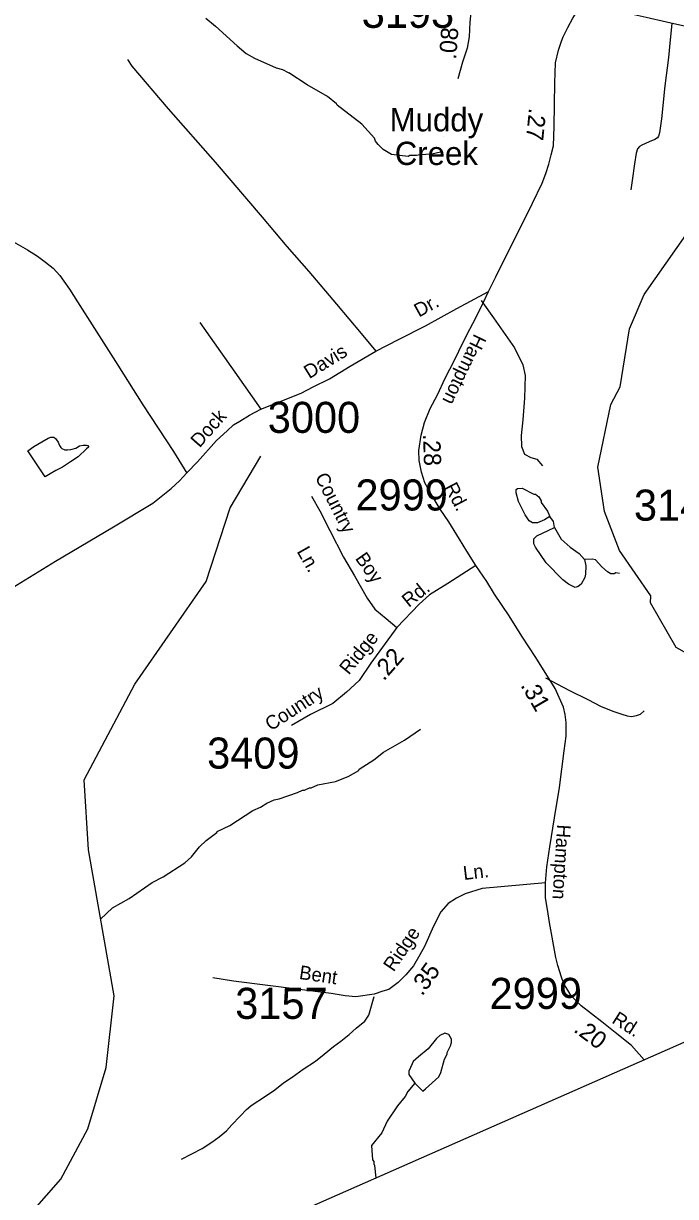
# Model space of a CAD drawing. Extents: x 1551653 to 1702041, y 811336 to 920032.
# Drawn here: x 1592068 to 1595166, y 814576 to 820151 of the extents above; entities that cross this region are included whole.
import ezdxf

# ---------------------------------------------------------------- set-up
doc = ezdxf.new("R2010")
doc.units = 0
for name, color, linetype in [('Old_Level_10', 7, 'Continuous'), ('Old_Level_11', 7, 'Continuous'), ('Old_Level_17', 7, 'Continuous'), ('Old_Level_32', 7, 'Continuous'), ('Old_Level_35', 7, 'Continuous'), ('Old_Level_52', 7, 'Continuous'), ('Old_Level_59', 7, 'Continuous'), ('Old_Level_62', 7, 'Continuous'), ('Old_Level_8', 7, 'Continuous'), ('Old_Level_9', 7, 'Continuous')]:
    doc.layers.add(name, color=color, linetype=linetype)

msp = doc.modelspace()

# ---------------------------------------------------------------- linework, layer by layer
at = {"layer": 'Old_Level_32'}
for points in [[(1594196.051, 820304.966), (1594192.993, 820204.036), (1594188.261, 820157.493), (1594185.341, 820087.341), (1594177.024, 820034.611), (1594154.667, 819967.481), (1594132.309, 819887.564)], [(1594277.74, 818877.941), (1594312.669, 818947.799), (1594486.188, 819297.091), (1594532.385, 819391.738), (1594549.286, 819439.06), (1594564.497, 819482.44), (1594574.638, 819526.384), (1594585.905, 819570.327), (1594590.412, 819661.594), (1594592.102, 819869.478), (1594596.046, 819963.562), (1594610.693, 820024.405), (1594624.968, 820067.224), (1594631.99, 820088.304), (1594654.637, 820132.574), (1594678.862, 820175.953), (1594702.523, 820214.262), (1594726.185, 820249.192)], [(1596257.284, 820002.14), (1596154.285, 820009.345), (1596084.161, 820014.768), (1596022.451, 820020.821), (1595964.561, 820027.596), (1595900.582, 820030.293), (1595820.72, 820039.115), (1595756.829, 820046.015), (1595690.933, 820052.75), (1595633.036, 820059.328), (1595551.527, 820069.476), (1595498.496, 820077.058), (1595453.621, 820084.371), (1595417.669, 820095.906), (1595352.886, 820108.226), (1595292.929, 820121.648), (1595214.796, 820136.838), (1595122.8, 820157.925), (1595026.581, 820180.273), (1594940.721, 820199.22), (1594871.027, 820216.041), (1594799.091, 820230.906), (1594726.185, 820249.192)], [(1591909.231, 817406.471), (1592220.184, 817595.316), (1592496.108, 817759.505), (1592682.415, 817872.001), (1592769.144, 817941.106), (1592809.296, 817978.068), (1592844.63, 818015.032), (1592894.419, 818068.066), (1592984.36, 818169.312), (1593035.756, 818215.917), (1593066.271, 818243.238), (1593096.69, 818261.796), (1593141.23, 818289.125), (1593195.653, 818318.223), (1593386.765, 818393.554), (1593445.026, 818424.791), (1593521.416, 818461.861), (1593620.097, 818522.694), (1593742.991, 818593.442), (1593849.595, 818650.115), (1593978.164, 818714.544), (1594127.108, 818796.969), (1594277.74, 818877.941)], [(1594218.022, 817575.422), (1594175.206, 817644.153), (1594139.15, 817700.49), (1594089.01, 817782.18), (1594048.447, 817843.024), (1594003.94, 817916.826), (1593975.772, 817967.53), (1593959.997, 818018.233), (1593947.603, 818074.57), (1593946.476, 818121.894), (1593958.307, 818194.569), (1593972.955, 818254.287), (1594001.124, 818320.765), (1594035.489, 818386.679), (1594071.545, 818465.551), (1594116.052, 818550.621), (1594156.615, 818637.381), (1594188.164, 818698.224), (1594216.896, 818751.746), (1594254.078, 818826.111), (1594277.74, 818877.941)], [(1594218.022, 817575.422), (1594084.973, 817489.989), (1593997.013, 817435.927), (1593947.632, 817391.134), (1593842.698, 817279.923), (1593719.277, 817110.889), (1593663.723, 817029.026), (1593603.541, 816973.42), (1593537.185, 816919.358), (1593432.251, 816866.842), (1593341.513, 816814.579)], [(1594548.159, 816067.834), (1594554.919, 816143.326), (1594568.44, 816237.973), (1594590.976, 816375.435), (1594615.764, 816519.659), (1594637.736, 816694.869), (1594646.75, 816763.6), (1594646.186, 816829.515), (1594641.679, 816866.698), (1594633.792, 816902.753), (1594593.792, 816991.203), (1594503.089, 817138.243), (1594436.611, 817239.65), (1594375.767, 817335.425), (1594306.471, 817438.521), (1594269.289, 817499.366), (1594218.022, 817575.422)], [(1594548.159, 816067.834), (1594247.317, 816039.665), (1594166.756, 816015.44), (1594125.065, 815994.032), (1594085.63, 815968.117), (1594051.827, 815928.681), (1594015.771, 815861.076), (1593973.518, 815764.739), (1593952.11, 815724.176), (1593920.478, 815672.406), (1593884.76, 815629.519), (1593849.041, 815593.781), (1593803.798, 815560.425), (1593775.211, 815551.784), (1593734.648, 815538.263), (1593646.762, 815525.869), (1593596.058, 815530.376), (1593530.707, 815541.643), (1593065.41, 815600.567), (1592967.333, 815614.882)], [(1595017.708, 815226.435), (1594956.605, 815294.322), (1594879.986, 815356.293), (1594816.069, 815406.234), (1594717.298, 815482.101), (1594669.848, 815530.376), (1594655.2, 815556.291), (1594636.045, 815587.839), (1594624.778, 815619.389), (1594607.877, 815674.599), (1594597.736, 815711.782), (1594566.751, 815879.104), (1594557.737, 815939.948), (1594548.722, 815996.285), (1594548.159, 816067.834)]]:
    msp.add_lwpolyline(points, dxfattribs=at)
at = {"layer": 'Old_Level_35'}
for points in [[(1595148.244, 820150.791), (1595141.262, 820072.894), (1595132.165, 819989.233), (1595114.842, 819855.316), (1595099.038, 819697.554), (1595090.301, 819631.698), (1595086.177, 819615.773), (1595080.012, 819607.892), (1595068.047, 819599.93), (1595041.797, 819588.256), (1595005.662, 819572.581), (1594995.738, 819566.777), (1594985.718, 819556.176), (1594979.284, 819534.894), (1594970.669, 819485.045), (1594959.849, 819405.222), (1594953.356, 819361.331)], [(1592562.852, 819980.578), (1592582.216, 819948.016), (1592755.037, 819745.261), (1592979.019, 819491.573), (1593202.841, 819230.012), (1593318.878, 819092.089), (1593423.316, 818972.913), (1593555.432, 818817.359), (1593671.872, 818678.127), (1593742.991, 818593.442)], [(1591641.01, 819159.533), (1591754.875, 819157.555), (1591848.972, 819152.04), (1591924.576, 819140.987), (1591980.445, 819128.037), (1592032.217, 819107.296), (1592087.722, 819076.299), (1592135.35, 819045.462), (1592172.846, 819016.801), (1592208.381, 818988.507), (1592241.475, 818953.041), (1592260.294, 818926.069), (1592286.462, 818889.104), (1592323.965, 818828.271), (1592405.749, 818701.221), (1592516.789, 818527.291), (1592635.749, 818339.414), (1592780.266, 818116.878), (1592844.385, 818014.772)], [(1594243.519, 818835.162), (1594300.608, 818752.64), (1594400.597, 818610.12), (1594439.986, 818528.246), (1594452.106, 818478.213), (1594449.076, 818370.564), (1594439.986, 818268.038), (1594432.411, 818193.746), (1594433.926, 818140.68), (1594449.076, 818104.292), (1594479.376, 818089.13), (1594506.645, 818080.033), (1594533.915, 818048.193)], [(1592906.286, 818730.801), (1593072.516, 818494.367), (1593195.653, 818318.223)], [(1593437.293, 817905.077), (1593476.489, 817834.648), (1593523.434, 817742.046), (1593588.078, 817615.102), (1593640.545, 817525.514), (1593700.794, 817420.711), (1593738.15, 817368.326), (1593791.774, 817323.171), (1593842.698, 817279.923)], [(1594548.654, 817041.351), (1594662.595, 816981.181), (1594750.171, 816938.186), (1594813.74, 816905.483), (1594873.471, 816880.86), (1594911.24, 816868.488), (1594937.083, 816860.161), (1594957.05, 816857.957), (1594981.135, 816861.671), (1594999.304, 816869.505), (1595017.431, 816885.148)], [(1593262.713, 815083.173), (1593303.74, 815117.265), (1593344.22, 815143.474), (1593396.608, 815181.595), (1593456.139, 815219.716), (1593496.619, 815253.072), (1593541.863, 815288.811), (1593575.2, 815315.019), (1593615.681, 815345.993), (1593649.018, 815376.966), (1593689.498, 815410.323), (1593708.549, 815438.913), (1593734.742, 815527.069)], [(1592819.469, 814754.372), (1592916.346, 814804.933), (1592962.894, 814834.188), (1592997.543, 814859.421), (1593031.952, 814888.922), (1593058.438, 814916.287), (1593097.031, 814957.852), (1593127.539, 814989.404), (1593147.923, 815007.045), (1593163.917, 815018.866), (1593204.481, 815044.305), (1593262.713, 815083.173)]]:
    msp.add_lwpolyline(points, dxfattribs=at)
at = {"layer": 'Old_Level_52'}
msp.add_lwpolyline([(1587438.486, 811881.287), (1587925.873, 812095.342), (1588566.459, 812374.734), (1589263.551, 812687.401), (1590109.527, 813059.687), (1590806.455, 813364.351), (1591554.078, 813702.008), (1592251.048, 814008.674), (1592814.978, 814257.601), (1593254.508, 814449.594), (1606492.614, 820282.12), (1613860.946, 820194.456)], dxfattribs=at)
at = {"layer": 'Old_Level_59'}
for points in [[(1595845.89, 815591.32), (1595797.75, 815614.344), (1595776.473, 815699.449), (1595737.789, 815817.435), (1595706.843, 815898.671), (1595649.783, 816063.078), (1595557.628, 816281.433), (1595485.655, 816489.714), (1595425.574, 816966.87), (1595302.646, 817110.561), (1595169.567, 817185.456), (1595047.561, 817397.993), (1595048.586, 817430.853), (1594900.641, 817647.233), (1594828.565, 817832.447), (1594797.602, 818043.241), (1594859.631, 818340.669), (1594902.589, 818425.098), (1594947.598, 818699.971), (1595016.598, 818862.68), (1595382.616, 819383.819)], [(1591333.632, 813602.446), (1591363.595, 813654.972), (1591424.598, 813837.571), (1591720.591, 814097.474), (1591788.566, 814171.6), (1591998.539, 814321.648), (1592109.575, 814503.221), (1592245.627, 814658.036), (1592373.579, 814898.305), (1592461.547, 815188.711), (1592499.584, 815529.353), (1592376.552, 816224.429), (1592356.56, 816556.408), (1592596.573, 817011.111), (1592936.55, 817499.903), (1593050.559, 817848.8), (1593195.633, 818095.324)]]:
    msp.add_lwpolyline(points, dxfattribs=at)
at = {"layer": 'Old_Level_62'}
for points in [[(1592934.602, 820176.038), (1592980.226, 820139.026), (1593082.957, 820045.83), (1593126.325, 820008.87), (1593166.105, 819986.724), (1593269.349, 819941.151), (1593299.389, 819932.334), (1593329.224, 819916.135)], [(1594049.88, 819539.608), (1594008.049, 819529.816), (1593951.968, 819526.792), (1593935.871, 819523.101), (1593903.883, 819523.665), (1593895.783, 819519.821), (1593816.018, 819529.253), (1593776.34, 819551.911), (1593752.76, 819576.312), (1593740.969, 819592.512), (1593735.228, 819606.608), (1593675.045, 819672.943), (1593558.473, 819763.115), (1593555.704, 819768.754), (1593512.028, 819804.843), (1593416.679, 819859.13), (1593329.224, 819916.135)], [(1592170.68, 817996.284), (1592088.557, 818121.058), (1592116.854, 818140.999), (1592155.199, 818162.376), (1592185.546, 818179.805), (1592197.542, 818185.29), (1592205.539, 818185.137), (1592211.486, 818185.854), (1592219.38, 818179.138), (1592225.429, 818173.244), (1592233.119, 818160.786), (1592238.963, 818145.1), (1592244.704, 818136.744), (1592250.753, 818130.9), (1592264.594, 818124.851), (1592276.692, 818124.595), (1592292.789, 818125.927), (1592316.882, 818133.669), (1592334.927, 818143.972), (1592351.023, 818147.715), (1592359.02, 818147.56), (1592367.018, 818147.407), (1592372.964, 818144.844), (1592376.963, 818140.64), (1592376.86, 818137.359), (1592366.71, 818129.362), (1592328.16, 818091.581), (1592291.763, 818068.513), (1592253.521, 818043.036), (1592221.225, 818027.246), (1592194.979, 818011.406), (1592170.68, 817996.284)], [(1594569.79, 817808.097), (1594543.235, 817791.795), (1594511.042, 817778.416), (1594486.948, 817778.826), (1594471.159, 817787.131), (1594451.577, 817815.428), (1594420.614, 817879.917), (1594409.336, 817920.107), (1594409.644, 817936.049), (1594415.693, 817941.945), (1594437.736, 817943.585), (1594493.203, 817914.621), (1594501.302, 817914.468), (1594517.091, 817902.165), (1594528.677, 817882.018), (1594528.574, 817874.021), (1594557.897, 817833.523), (1594569.79, 817808.097)], [(1594591.628, 817755.963), (1594587.116, 817785.028), (1594569.79, 817808.097)], [(1594733.831, 817603.506), (1594739.675, 817574.491), (1594738.958, 817534.557), (1594734.754, 817518.666), (1594718.145, 817486.985), (1594703.996, 817475.246), (1594689.95, 817471.504), (1594658.167, 817486.062), (1594630.485, 817506.517), (1594551.847, 817587.82), (1594501.097, 817662.664), (1594493.305, 817678.811), (1594493.715, 817702.802), (1594507.966, 817716.49), (1594591.628, 817755.963)], [(1594591.628, 817755.963), (1594623.718, 817700.444), (1594665.036, 817661.741), (1594708.61, 817633.034), (1594733.831, 817603.506)], [(1594900.026, 817536.967), (1594883.109, 817539.991), (1594875.01, 817536.147), (1594859.015, 817536.403), (1594843.124, 817544.707), (1594815.544, 817569.16), (1594786.119, 817601.661), (1594772.176, 817605.915), (1594733.831, 817603.506)], [(1593283.088, 816467.056), (1593370.337, 816496.481), (1593394.534, 816507.606), (1593402.531, 816507.246), (1593426.624, 816518.268), (1593434.621, 816517.909), (1593466.712, 816532.314), (1593550.783, 816547.949), (1593610.966, 816572.915), (1593660.896, 816601.109), (1593663.357, 816606.594), (1593732.152, 816651.295), (1593778.801, 816688.41), (1593877.739, 816744.594), (1593954.633, 816797.19)], [(1592434.48, 815895.012), (1592491.074, 815948.018), (1592569.814, 815993.181), (1592679.004, 816068.127), (1592731.498, 816094.938), (1592834.331, 816161.836), (1592866.935, 816190.698), (1592903.639, 816238.372), (1592936.037, 816268.105), (1592986.685, 816305.629), (1592988.633, 816311.319), (1593049.021, 816338.848), (1593158.211, 816411.282), (1593194.403, 816426.148), (1593224.75, 816446.038), (1593258.994, 816461.776), (1593283.088, 816467.056)], [(1593928.182, 815114.892), (1593954.223, 815088.748), (1593965.809, 815077.11), (1593978.214, 815088.286), (1594041.165, 815145.137), (1594051.52, 815164.924), (1594068.54, 815228.541), (1594080.945, 815252.328), (1594081.048, 815260.325), (1594097.657, 815292.005), (1594101.861, 815307.897), (1594102.168, 815323.891), (1594088.532, 815346.088), (1594070.59, 815352.445), (1594046.394, 815340.859), (1594030.195, 815327.172), (1593991.338, 815277.908), (1593944.688, 815240.742), (1593920.39, 815217.213), (1593914.135, 815207.319), (1593899.577, 815171.64), (1593899.269, 815155.645), (1593928.182, 815114.892)], [(1593928.182, 815114.892), (1593894.04, 815075.829), (1593881.635, 815052.043), (1593844.828, 815006.778), (1593795.615, 814933.677), (1593770.702, 814878.21), (1593721.694, 814819.104), (1593726.615, 814751.078), (1593732.459, 814742.978), (1593732.254, 814730.983), (1593736.15, 814722.935), (1593741.924, 814664.342)]]:
    msp.add_lwpolyline(points, dxfattribs=at)
at = {"layer": 'Old_Level_9'}
msp.add_line((1594062.38, 819614.058), (1594062.38, 819614.058), dxfattribs=at)

# ---------------------------------------------------------------- texts
at = {"layer": 'Old_Level_10'}
for s, rotation, p in [('Country', 296.883272, (1593451.465, 817995.888)), ('Ln.', 299.626333, (1593364.876, 817642.461)), ('Boy', 305.000453, (1593641.578, 817608.744))]:
    msp.add_text(s, height=65.6167, rotation=rotation, dxfattribs=at).set_placement(p)
at = {"layer": 'Old_Level_11'}
for s, rotation, p in [('Dr.', 28.959897, (1593947.069, 818753.262)), ('Hampton', 244.258367, (1594210.977, 818680.01)), ('Davis', 31.652331, (1593426.025, 818460.372)), ('Dock', 48.526483, (1592904.651, 818131.613)), ('Rd.', 297.648278, (1594065.925, 817948.365)), ('Rd.', 38.609603, (1593898.907, 817373.363)), ('Ridge', 50.755047, (1593613.624, 817051.959)), ('Country', 33.031039, (1593242.977, 816786.684)), ('Hampton', 266.322778, (1594604.014, 816345.75)), ('Ln.', 6.743383, (1594160.812, 816080.361)), ('Ridge', 55.777294, (1593826.953, 815640.683)), ('Bent', 351.598781, (1593375.092, 815610.814)), ('Rd.', 327.648567, (1594859.421, 815404.328))]:
    msp.add_text(s, height=65.6167, rotation=rotation, dxfattribs=at).set_placement(p)
at = {"layer": 'Old_Level_17'}
for s, rotation, p in [('.08', 85.916342, (1594124.107, 819978.066)), ('.27', 264.395856, (1594470.516, 819751.347)), ('.28', 272.048981, (1593966.187, 818199.658)), ('.22', 48.706858, (1593780.246, 817023.182)), ('.31', 300.143831, (1594427.843, 817005.927)), ('.35', 53.905869, (1593962.095, 815525.902)), ('.20', 323.143439, (1594677.645, 815362.753))]:
    msp.add_text(s, height=82.0208, rotation=rotation, dxfattribs=at).set_placement(p)
at = {"layer": 'Old_Level_8'}
for s, p in [('3193', (1593675.059, 820130.603)), ('3000', (1593228.682, 818205.546)), ('2999', (1593645.221, 817836.771)), ('3146', (1594968.704, 817788.369)), ('3409', (1592940.554, 816609.963)), ('2999', (1594282.695, 815467.864)), ('3157', (1593074.063, 815420.532))]:
    msp.add_text(s, height=147.6375, dxfattribs=at).set_placement(p)
at = {"layer": 'Old_Level_9'}
for s, p in [('Muddy', (1593807.993, 819638.664)), ('Creek', (1593832.371, 819478.723))]:
    msp.add_text(s, height=110.7281, dxfattribs=at).set_placement(p)

doc.saveas('drawing.dxf')
